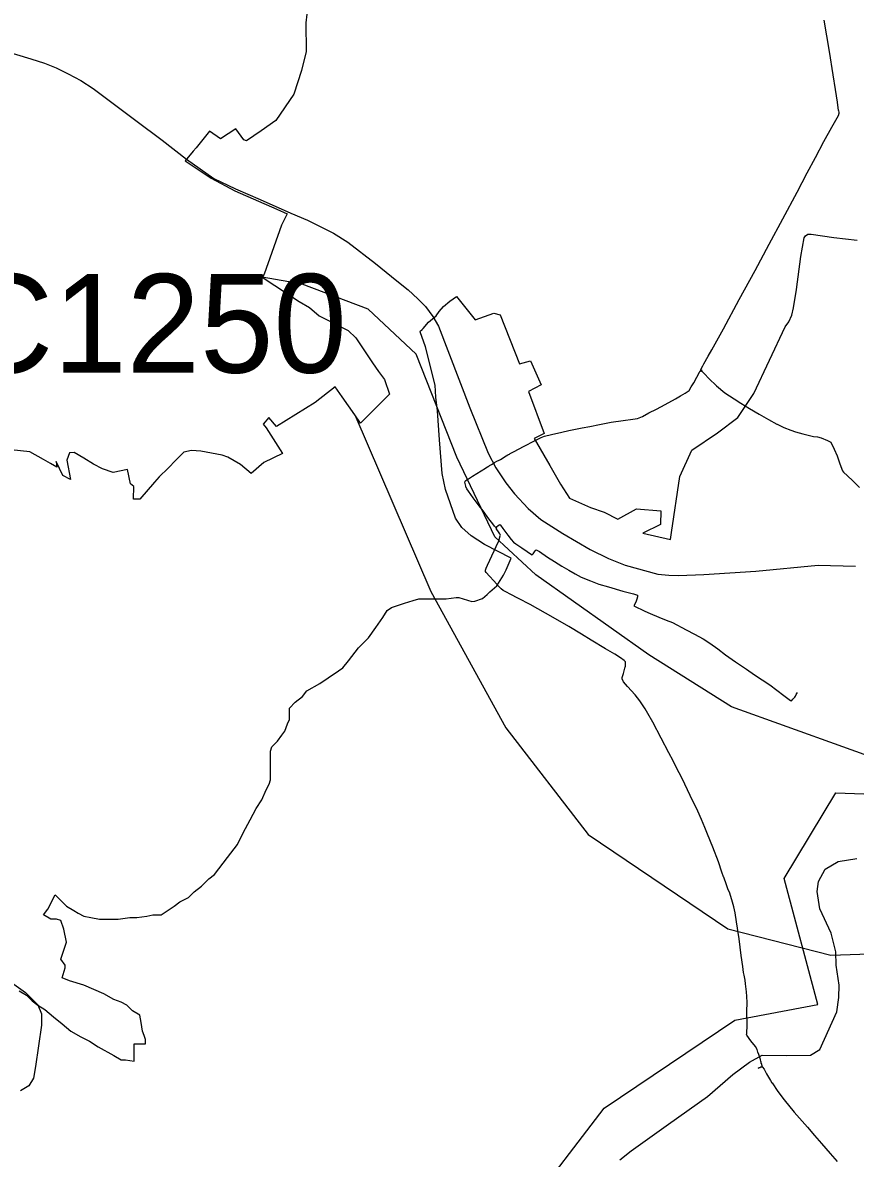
# Model space of a CAD drawing. Extents: x -789162 to -606354, y -1062736 to -945481.
# Drawn here: x -677802 to -676537, y -990534 to -988808 of the extents above; entities that cross this region are included whole.
import ezdxf

# ---------------------------------------------------------------- set-up
doc = ezdxf.new("R2010")
doc.units = 0
for name, color, linetype in [('_SIRSI VZTAHY_CYKLOTRASY MISTNI S', 7, 'Continuous'), ('_SIRSI VZTAHY_PRIRODNIHO PARKU', 7, 'Continuous'), ('_SIRSI VZTAHY_SILNICE I TRIDY_STAV', 7, 'Continuous'), ('_SIRSI VZTAHY_SILNICE II TRIDY_STAV', 7, 'Continuous'), ('_SIRSI VZTAHY_SILNICE III TRIDY_STAV', 7, 'Continuous'), ('_SIRSI VZTAHY_USES_NRBK_S', 7, 'Continuous'), ('_SIRSI VZTAHY_USES_popis S', 7, 'Continuous'), ('_SIRSI VZTAHY_USES_RBC_S', 7, 'Continuous'), ('_SIRSI VZTAHY_VTL PLYNOVOD', 7, 'Continuous')]:
    doc.layers.add(name, color=color, linetype=linetype)

msp = doc.modelspace()

# ---------------------------------------------------------------- linework, layer by layer
at = {"layer": '_SIRSI VZTAHY_CYKLOTRASY MISTNI S'}
msp.add_lwpolyline([(-677538.3, -990724.9), (-677374.1, -990635), (-677178.3, -990600.9), (-677038.1, -990614.6), (-676918.4, -990457.2), (-676720, -990323.8), (-676593.5, -990299.8), (-676644.8, -990108.2), (-676566.2, -989978.1), (-676183.1, -989991.8), (-675933.5, -989844.7), (-675670.2, -989875.5), (-675396.6, -989998.7), (-675502.6, -989813.9), (-675834.3, -989697.5), (-675957.4, -989492.2)], dxfattribs=at)
at = {"layer": '_SIRSI VZTAHY_PRIRODNIHO PARKU'}
msp.add_lwpolyline([(-677807.1, -990279), (-677796.2, -990285.6), (-677787.5, -990294.3), (-677778.8, -990300.9), (-677767.9, -990307.4), (-677754.8, -990318.3), (-677741.7, -990329.2), (-677728.6, -990340.1), (-677713.3, -990348.9), (-677700.2, -990355.4), (-677687.1, -990364.1), (-677663.2, -990377.2), (-677652.2, -990383.8), (-677645.7, -990383.8), (-677632.6, -990385.9), (-677632.6, -990377.2), (-677632.6, -990359.8), (-677623.9, -990359.8), (-677615.2, -990359.8), (-677615.2, -990353.2), (-677617.3, -990346.7), (-677619.5, -990340.1), (-677621.7, -990327), (-677623.9, -990316.1), (-677634.8, -990309.6), (-677643.5, -990300.9), (-677652.2, -990296.5), (-677663.2, -990292.1), (-677678.4, -990283.4), (-677693.7, -990276.9), (-677709, -990270.3), (-677730.8, -990263.8), (-677741.7, -990259.4), (-677737.3, -990244.1), (-677737.3, -990239.8), (-677743.9, -990231), (-677735.1, -990204.9), (-677739.5, -990185.2), (-677743.9, -990172.1), (-677750.4, -990170), (-677759.1, -990170), (-677770, -990163.4), (-677763.5, -990154.7), (-677752.6, -990132.9), (-677743.9, -990141.6), (-677735.1, -990150.3), (-677724.2, -990156.9), (-677717.7, -990161.2), (-677709, -990165.6), (-677698.1, -990167.8), (-677685, -990170), (-677671.9, -990170), (-677656.6, -990170), (-677639.2, -990167.8), (-677628.2, -990167.8), (-677613, -990165.6), (-677604.2, -990163.4), (-677597.7, -990163.4), (-677591.2, -990163.4), (-677571.5, -990150.3), (-677562.8, -990143.8), (-677549.7, -990137.2), (-677541, -990128.5), (-677530.1, -990119.8), (-677519.2, -990108.9), (-677510.4, -990102.3), (-677503.9, -990093.6), (-677490.8, -990076.2), (-677475.5, -990056.5), (-677466.8, -990039.1), (-677455.9, -990019.4), (-677447.2, -990002), (-677438.4, -989988.9), (-677431.9, -989973.6), (-677427.5, -989964.9), (-677425.4, -989958.3), (-677425.4, -989951.8), (-677425.4, -989934.3), (-677425.4, -989914.7), (-677423.2, -989908.2), (-677414.4, -989899.4), (-677407.9, -989890.7), (-677403.5, -989884.2), (-677399.2, -989873.3), (-677396.3, -989866.7), (-677396.3, -989855.8), (-677396.3, -989849.3), (-677387.6, -989840.5), (-677376.6, -989831.8), (-677370.1, -989823.1), (-677350.5, -989812.2), (-677337.4, -989803.4), (-677322.1, -989792.5), (-677315.6, -989788.2), (-677306.8, -989777.3), (-677291.6, -989757.6), (-677276.3, -989742.4), (-677265.4, -989727.1), (-677254.5, -989711.8), (-677247.9, -989700.9), (-677241.4, -989696.5), (-677221.8, -989690), (-677208.7, -989685.6), (-677199.9, -989683.5), (-677186.8, -989683.5), (-677158.5, -989683.5), (-677143.2, -989681.3), (-677138.9, -989681.3), (-677119.3, -989687.4), (-677114.6, -989686.8), (-677103.2, -989682.6), (-677096.3, -989676.6), (-677091.9, -989672.7), (-677081.2, -989663.4), (-677071.1, -989647.4), (-677071, -989647.2), (-677067, -989639), (-677059.5, -989621.3), (-677099.9, -989600.6), (-677120.3, -989587.4), (-677134.6, -989574.9), (-677144.1, -989560.5), (-677159.5, -989517.3), (-677164.4, -989492.8), (-677168.6, -989441.8), (-677171.6, -989397.6), (-677174.3, -989376.7), (-677175.3, -989358.6), (-677189.6, -989300.5), (-677197.9, -989277.7), (-677198.6, -989277), (-677194.7, -989273.8), (-677193.3, -989272.2), (-677185.3, -989263), (-677173.6, -989253.2), (-677168.9, -989246.4), (-677162.4, -989238.9), (-677153, -989230.7), (-677142.5, -989223.6), (-677114.4, -989259.5), (-677085.9, -989248.9), (-677076.4, -989251.7), (-677046.8, -989325.9), (-677030.1, -989321.5), (-677013.9, -989358.3), (-677033.5, -989368.3), (-677009.5, -989431.9), (-677024.5, -989439.8), (-677001.1, -989480.5), (-676984.4, -989508.9), (-676971, -989530.1), (-676938.9, -989544.4), (-676918.5, -989551.4), (-676897.3, -989562), (-676869.4, -989546.3), (-676832, -989549.7), (-676832.6, -989570.3), (-676859.4, -989583.7), (-676817.5, -989593.2), (-676815.8, -989582.6), (-676803.5, -989497.5), (-676785.3, -989457.2), (-676746.2, -989431.1), (-676715, -989407.7), (-676691.1, -989371.4), (-676643.3, -989270.1), (-676637.9, -989262.3), (-676633.4, -989252.1), (-676630.7, -989240.9), (-676626.1, -989213.4), (-676619.5, -989163.1), (-676614.4, -989134.7), (-676612.2, -989131.5), (-676609, -989129.3), (-676603.7, -989129), (-676569.5, -989134), (-676533.8, -989138.1)], dxfattribs=at)
at = {"layer": '_SIRSI VZTAHY_SILNICE I TRIDY_STAV'}
msp.add_lwpolyline([(-677860.3, -988841.5), (-677789.3, -988862.5), (-677768.6, -988869.1), (-677750.8, -988876.4), (-677732.7, -988885.3), (-677713.4, -988895.7), (-677694.9, -988907.6), (-677629.7, -988956.3), (-677590.1, -988986.1), (-677552.8, -989015), (-677511.3, -989044.3), (-677478.2, -989060.4), (-677441, -989076.5), (-677394.6, -989097), (-677369.1, -989107.8), (-677329.5, -989127.5), (-677307.6, -989141.2), (-677265.8, -989173.6), (-677233.2, -989199.8), (-677216, -989213.7), (-677201.2, -989227.2), (-677189.6, -989239.2), (-677178.4, -989254.4), (-677169.8, -989269.1), (-677122.5, -989392.8), (-677094.4, -989462.1), (-677082.7, -989484.4), (-677067.7, -989506.9), (-677054.4, -989523.6), (-677033.7, -989546.1), (-677014.4, -989562.6), (-676981.3, -989584), (-676939.5, -989608.2), (-676911.6, -989622), (-676886.2, -989632.2), (-676836.7, -989645.8), (-676819.8, -989647.4), (-676805.4, -989647.7), (-676766.7, -989646.5), (-676687.8, -989641), (-676593.2, -989632), (-676536.4, -989633.7)], dxfattribs=at)
at = {"layer": '_SIRSI VZTAHY_SILNICE II TRIDY_STAV'}
msp.add_lwpolyline([(-676894.7, -990535.9), (-676877.3, -990522.1), (-676820.8, -990481.7), (-676761.2, -990439.6), (-676722.6, -990406.2), (-676697.6, -990387.3), (-676678.1, -990376.6), (-676641, -990377.3), (-676604.6, -990376.7), (-676590.7, -990368.1), (-676564.9, -990310.7), (-676562, -990289.1), (-676561.4, -990270.2), (-676565.9, -990240.2), (-676566.5, -990219.6), (-676573.2, -990191.6), (-676590.5, -990154.4), (-676594.7, -990128.3), (-676592.7, -990112.9), (-676582.7, -990093.9), (-676562.6, -990082.5), (-676534.2, -990077.9)], dxfattribs=at)
at = {"layer": '_SIRSI VZTAHY_SILNICE III TRIDY_STAV'}
msp.add_lwpolyline([(-677818.8, -990266.6), (-677797.3, -990281.4), (-677778.6, -990300.1), (-677773.2, -990314.1), (-677773.1, -990331.2), (-677782.1, -990394.1), (-677785.2, -990411.9), (-677792.5, -990423.3), (-677805.2, -990431.1)], dxfattribs=at)
at = {"layer": '_SIRSI VZTAHY_USES_NRBK_S'}
for points in [[(-675319.7, -989865.6), (-675509.3, -989721.4), (-675668.6, -989642.4), (-675770.3, -989616.6), (-675875, -989647), (-675978.1, -989704.7), (-676040.4, -989785.1), (-676113.2, -989873.2), (-676225.5, -989932.4), (-676378.7, -989958.2), (-676471.3, -989938.5), (-676724.6, -989847.4), (-676850.6, -989768.4), (-677022, -989647), (-677084.2, -989589.3), (-677141.9, -989467.8), (-677204.1, -989311.4), (-677276.9, -989243.1), (-677377.1, -989205.1), (-677437.8, -989194.3)], [(-677297.2, -989403.7), (-677181.7, -989672), (-677067.5, -989879.3), (-676942.7, -990041.4), (-676730.3, -990184.8), (-676573.7, -990224.7), (-676411.7, -990219.4), (-676286.9, -990168.9), (-675989.5, -990222), (-675888.6, -990261.9), (-675846.1, -990365.5), (-675742.6, -990570.1), (-675639, -990615.3), (-675551.4, -990628.6), (-675461.1, -990657.8), (-675392.1, -990660.4), (-675315.1, -990607.3), (-675203.6, -990524.9), (-675100, -990517), (-674935.4, -990532.9), (-674815.9, -990479.8), (-674752.2, -990389.4), (-674603.5, -990325.7), (-674403.8, -990311.3)]]:
    msp.add_lwpolyline(points, dxfattribs=at)
at = {"layer": '_SIRSI VZTAHY_USES_RBC_S'}
msp.add_lwpolyline([(-677368.5, -988781.8), (-677371.7, -988808.1), (-677371.3, -988851.7), (-677378.4, -988880.6), (-677389.6, -988916.3), (-677417.2, -988956.1), (-677439.6, -988971.9), (-677461.7, -988987.4), (-677465.8, -988985.5), (-677477.7, -988968.9), (-677501.2, -988984.4), (-677518, -988972.8), (-677528.2, -988985.2), (-677528.1, -988985.3), (-677538.2, -988997.8), (-677543, -989003.1), (-677554.9, -989017.4), (-677515.4, -989044), (-677479.7, -989063.4), (-677415.5, -989091), (-677399.7, -989098.4), (-677408.6, -989115.2), (-677434.8, -989189.8), (-677437.8, -989194.3), (-677381.6, -989231.3), (-677366.1, -989240.5), (-677351.2, -989253.1), (-677307.3, -989275.5), (-677295.5, -989286.5), (-677270.5, -989324.7), (-677261.3, -989338), (-677252.3, -989350.2), (-677244.5, -989372), (-677271, -989398.7), (-677288.5, -989416.1), (-677297.2, -989403.7), (-677316.4, -989376.3), (-677326.9, -989361.3), (-677357.5, -989385), (-677415.9, -989421.5), (-677428, -989407.8), (-677436.6, -989417.8), (-677431.7, -989423.4), (-677407.1, -989462.6), (-677435.3, -989475.9), (-677454.8, -989492.7), (-677470.8, -989479.1), (-677490.2, -989468.1), (-677498.9, -989465), (-677515.1, -989462), (-677531.2, -989458.9), (-677545.3, -989457.8), (-677557, -989460.5), (-677568.9, -989472.7), (-677580.8, -989484.8), (-677594.2, -989497.9), (-677601.3, -989506), (-677623.8, -989531.9), (-677633.3, -989531.7), (-677632.8, -989512.4), (-677637.8, -989508.7), (-677642.3, -989486.8), (-677664.1, -989491.2), (-677680.7, -989485.7), (-677694.1, -989478.4), (-677708.8, -989469.7), (-677723.4, -989460.9), (-677730.6, -989461.3), (-677734.5, -989472.8), (-677729.1, -989502), (-677741, -989495.8), (-677746, -989485.3), (-677750.9, -989474.8), (-677749.7, -989483.4), (-677759.7, -989477.6), (-677770.4, -989471.7), (-677791, -989460), (-677843.7, -989454.4)], dxfattribs=at)
at = {"layer": '_SIRSI VZTAHY_VTL PLYNOVOD'}
for points in [[(-676771.5, -989335.1), (-676771.4, -989334.7), (-676771, -989334.2), (-676770.8, -989333.7), (-676768.5, -989329.3), (-676767.3, -989327), (-676766.7, -989325.9), (-676760.4, -989314.4), (-676754.8, -989304.8), (-676737.1, -989272.9), (-676713.1, -989228.2), (-676689.1, -989184.5), (-676667.4, -989144.2), (-676646.7, -989105.7), (-676625, -989065.5), (-676609.7, -989036.1), (-676597, -989012.6), (-676584.3, -988988.3), (-676572.4, -988966.4), (-676564.1, -988952.2), (-676562.2, -988948.8), (-676561.2, -988945.4), (-676561.4, -988943.5), (-676562, -988941.5), (-676562.1, -988941), (-676563.9, -988928.5), (-676566.9, -988909.3), (-676570.5, -988886.8), (-676576, -988851.7), (-676584.1, -988803.7)], [(-677080.3, -989473.8), (-677078.8, -989473), (-677075.9, -989471.4), (-677067, -989466), (-677064.5, -989464.5), (-677063.4, -989464), (-677062.3, -989463.3), (-677060.9, -989462.6), (-677055, -989459.5), (-677041, -989451.8), (-677023, -989442.6), (-677013.9, -989438.1), (-677009, -989436), (-676998.2, -989433.3), (-676982.4, -989429.9), (-676971.9, -989427.3), (-676951.8, -989423.5), (-676940.3, -989421.3), (-676925.2, -989418.3), (-676907.7, -989415), (-676889.6, -989412.3), (-676874.9, -989410.2), (-676871.2, -989409.8), (-676867.9, -989409.1), (-676860.3, -989406.3), (-676850.2, -989400.8), (-676839, -989395.1), (-676825.7, -989388.1), (-676810.1, -989379.5), (-676802.2, -989374.9), (-676795.1, -989370.6), (-676789, -989366.8), (-676786, -989361.1), (-676782.3, -989354.8), (-676777.5, -989346.2), (-676773.6, -989338.9), (-676773, -989337.9), (-676772.4, -989336.9)], [(-676771.5, -989335.1), (-676772, -989335.9), (-676772.4, -989336.9)], [(-676771.9, -989337.2), (-676772.4, -989336.9)], [(-676771.4, -989336.1), (-676771.5, -989336.4), (-676771.7, -989336.8), (-676771.9, -989337.2)], [(-676770.3, -989337.1), (-676770.7, -989337.8), (-676771.6, -989337.3), (-676771.9, -989337.2)], [(-676771.5, -989335.1), (-676771, -989335.4)], [(-676771, -989335.4), (-676771.1, -989335.6), (-676771.2, -989335.9), (-676771.3, -989335.9), (-676771.3, -989335.9), (-676771.4, -989336.1), (-676771.4, -989336.1)], [(-676771.4, -989336.1), (-676771.2, -989336.2), (-676771, -989336.3), (-676770.7, -989336.5), (-676770.5, -989336.7), (-676770.2, -989336.8)], [(-676771, -989335.4), (-676770.6, -989335.5), (-676769.7, -989336.1), (-676770.2, -989336.8)], [(-676770.2, -989336.8), (-676770.3, -989337.1)], [(-676770.3, -989337.1), (-676770.1, -989337.2), (-676769, -989338.2), (-676767.7, -989339.4), (-676765.6, -989341.5), (-676759.2, -989348.2), (-676747.5, -989359.8), (-676735.2, -989370.4), (-676720.6, -989379.4), (-676710.7, -989386), (-676697.6, -989393.9), (-676682.9, -989402.4), (-676668.5, -989410.7), (-676655.7, -989417.7), (-676655.6, -989417.7), (-676645.4, -989423.1), (-676634.9, -989427.1), (-676627.6, -989429.4), (-676616.4, -989432.6), (-676600.4, -989436.6), (-676594.4, -989437.3), (-676588.4, -989438.5), (-676579, -989442.7), (-676573.7, -989445.4), (-676568.8, -989456), (-676564.5, -989465.9), (-676560, -989478.3), (-676556.3, -989488.9), (-676554.8, -989490.8), (-676548.7, -989496.3), (-676540.4, -989504), (-676530.1, -989514.1)], [(-677083.6, -989574.6), (-677085, -989573), (-677087.6, -989569.4), (-677093.5, -989561.6), (-677102.1, -989549.4), (-677108.3, -989542.2), (-677117.5, -989529.8), (-677124.6, -989519.7), (-677127, -989516.3), (-677127.5, -989514.8), (-677128.3, -989513.4), (-677128.6, -989511.9), (-677129.8, -989505.9), (-677129.7, -989504.3), (-677128.3, -989503.3), (-677127.2, -989502.6), (-677126.3, -989502.1), (-677126, -989501.9), (-677122.9, -989499.9), (-677122.1, -989499.4), (-677121.2, -989498.9), (-677118.1, -989496.9), (-677098.5, -989484.7), (-677096.5, -989483.4), (-677095.5, -989482.8), (-677094.9, -989482.5), (-677094.5, -989482.2), (-677094.5, -989482.2), (-677094.5, -989482.2), (-677094.1, -989482), (-677093.5, -989481.6), (-677092.4, -989480.9), (-677092, -989480.6), (-677091.6, -989480.4), (-677091.3, -989480.2), (-677089.4, -989478.9), (-677086.9, -989477.4), (-677085, -989476.3), (-677081.3, -989474.3), (-677080.3, -989473.8)], [(-677080.3, -989473.8), (-677080.5, -989473.5)], [(-676677.9, -990394.4), (-676677.9, -990394.3), (-676678, -990394), (-676678.4, -990392.9), (-676679.4, -990389.7), (-676679.6, -990389.3), (-676679.9, -990387.1), (-676680.1, -990386.5), (-676681, -990383.3), (-676683.4, -990376), (-676684.6, -990372.2), (-676685.8, -990368.1), (-676688.6, -990363.7), (-676695.4, -990355), (-676701.4, -990346.4), (-676701.9, -990345.3), (-676701.6, -990344.1), (-676701.2, -990331.2), (-676701.4, -990310.5), (-676701.2, -990296.8), (-676701.7, -990287.5), (-676701.8, -990280.5), (-676703.4, -990268.4), (-676704.2, -990262.7), (-676705.7, -990255.4), (-676706.5, -990251), (-676707.5, -990241.8), (-676710, -990225.1), (-676713.4, -990199.8), (-676717.2, -990174.2), (-676719.2, -990160.7), (-676721.1, -990151.2), (-676724.1, -990140.9), (-676728, -990129.2), (-676729.7, -990125.4), (-676732.6, -990118), (-676736.6, -990106.1), (-676736.8, -990105.6), (-676739.4, -990098.8), (-676744.7, -990083.1), (-676753, -990060.9), (-676761.1, -990040.9), (-676765.1, -990030.6), (-676770.5, -990018.8), (-676776.2, -990006.2), (-676787.5, -989982.4), (-676799.8, -989956.5), (-676808.9, -989938.9), (-676813.7, -989929.3), (-676819.9, -989917.2), (-676831.6, -989895.2), (-676844.3, -989870.7), (-676851.7, -989857.4), (-676855.9, -989850.6), (-676864.1, -989838.3), (-676871.1, -989829.3), (-676882.6, -989816.4), (-676888.8, -989809.6), (-676891, -989804.7), (-676891.1, -989802.8), (-676889.1, -989797), (-676886.2, -989786.7), (-676886.1, -989786.5), (-676886, -989785.6), (-676885.9, -989784.6), (-676885.9, -989779), (-676887.9, -989776.8), (-676893.3, -989772.7), (-676902.2, -989767.6), (-676916.1, -989759.2), (-676938, -989746.3), (-676952.9, -989737.2), (-676972, -989725.5), (-676988.5, -989715.8), (-677007.2, -989705.3), (-677030.7, -989691.9), (-677048.5, -989682.6), (-677061.2, -989676.1), (-677066.9, -989673.3), (-677071.8, -989670.5), (-677074.6, -989668.2), (-677078.1, -989664.3), (-677086, -989655.9), (-677092.6, -989649), (-677097.8, -989643.1), (-677098.4, -989641.8), (-677098.5, -989639.5), (-677097.6, -989636.9), (-677095.4, -989631.9), (-677078.8, -989596.4), (-677078.2, -989595.1), (-677076.2, -989587.3), (-677075.9, -989586.4), (-677077, -989584.5), (-677080.1, -989579.8), (-677081.8, -989577.2), (-677082, -989576.9), (-677082.2, -989576.5)], [(-677083.6, -989574.6), (-677083.1, -989574.3), (-677083, -989574.2), (-677080, -989572.2), (-677078, -989570.6), (-677076.6, -989570.5), (-677075.8, -989571.1), (-677072.5, -989576.3), (-677064.6, -989586.7), (-677059.7, -989593.1), (-677056.2, -989597.2), (-677052.6, -989599.7), (-677043.5, -989605.6), (-677035.4, -989611.2), (-677030.1, -989615.1), (-677027.9, -989616.4), (-677026.4, -989614.8), (-677022.9, -989610.1), (-677021.4, -989608.7), (-677016.7, -989611.6), (-677004.4, -989620.1), (-676993.7, -989626.8), (-676982.4, -989633.6), (-676972.2, -989639.8), (-676962.6, -989645.5), (-676953, -989650.2), (-676939, -989655.9), (-676926.3, -989660.8), (-676911.9, -989665.2), (-676890.1, -989671.7), (-676873.7, -989675.9), (-676867.5, -989677.6), (-676867.9, -989680.1), (-676868.9, -989684), (-676870.4, -989688.4), (-676873.1, -989694), (-676856.4, -989701.8), (-676848.2, -989705.8), (-676835, -989711.1), (-676824.2, -989715.9), (-676814.4, -989719.5), (-676793.5, -989730.2), (-676781.2, -989737), (-676768.1, -989744.3), (-676758, -989750.8), (-676745.8, -989759.5), (-676733.8, -989768.4), (-676718.6, -989778.8), (-676702, -989790.4), (-676689.7, -989798.7), (-676666.7, -989813.9), (-676655.8, -989822.3), (-676645.5, -989830), (-676635.3, -989837.6), (-676634.2, -989838.1), (-676633.1, -989837.6), (-676631.7, -989835.9), (-676628.5, -989832.6), (-676627.5, -989831.2), (-676626.7, -989828.7), (-676624.7, -989825.8)], [(-677083.6, -989574.6), (-677083.1, -989575.1), (-677082.8, -989575.5)], [(-677082.2, -989576.5), (-677081.9, -989576.3), (-677081.5, -989576.1), (-677081.9, -989575.5), (-677082.2, -989575.1), (-677082.6, -989575.3), (-677082.8, -989575.5)], [(-677082.8, -989575.5), (-677082.7, -989575.7), (-677082.5, -989576), (-677082.2, -989576.5)], [(-676684.4, -990396.6), (-676683.2, -990396.1), (-676682.9, -990395.7), (-676682.8, -990395.7), (-676682.6, -990395.6), (-676682.3, -990395.5), (-676682.2, -990395.4), (-676681.9, -990395.3), (-676681.7, -990395.3), (-676680.2, -990394.7), (-676679.6, -990394.5), (-676679.3, -990394.4), (-676679, -990394.5), (-676678.5, -990394.7), (-676677.9, -990394.4)], [(-676677.9, -990394.4), (-676677.6, -990394.9), (-676675.3, -990398.3), (-676671.6, -990405.2), (-676665.6, -990415.1), (-676663.3, -990418.6), (-676663.2, -990418.7), (-676663.2, -990418.7), (-676654.2, -990432), (-676644.8, -990444.7), (-676629.5, -990463.3), (-676609.3, -990486.2), (-676598.5, -990498.7), (-676587.9, -990510.8), (-676574.8, -990526.1), (-676564.2, -990538.5)]]:
    msp.add_lwpolyline(points, dxfattribs=at)

# ---------------------------------------------------------------- texts
at = {"layer": '_SIRSI VZTAHY_USES_popis S'}
msp.add_text('RC1250', height=150, dxfattribs=at).set_placement((-678045.1, -989339.6))

doc.saveas('drawing.dxf')
